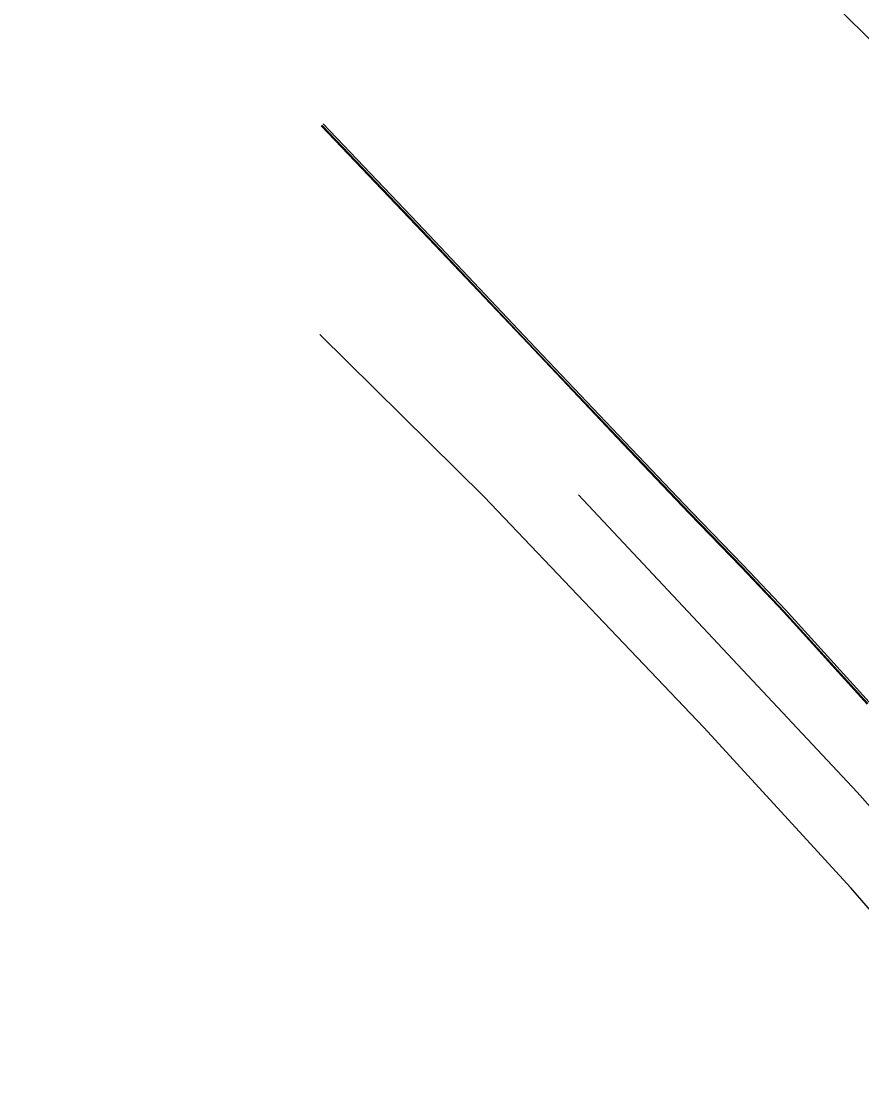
# Model space of a CAD drawing. Extents: x 368532 to 392481, y 10654822 to 10676899.
# Drawn here: x 376883.5 to 377035.4, y 10663667.2 to 10663861.4 of the extents above; entities that cross this region are included whole.
import ezdxf

# ---------------------------------------------------------------- set-up
doc = ezdxf.new("R2010")
doc.units = 0
for name, color, linetype in [('p_railroad rr control', 7, 'Continuous'), ('p_road - paved curb', 7, 'Continuous'), ('p_road paint stripe', 7, 'Continuous')]:
    doc.layers.add(name, color=color, linetype=linetype)

msp = doc.modelspace()

# ---------------------------------------------------------------- linework, layer by layer
at = {"layer": 'p_railroad rr control'}
msp.add_lwpolyline([(376883.47, 10664000.78), (376908.22, 10663977.71), (376932.93, 10663955.52), (376974.17, 10663918.19), (377009.28, 10663885.37), (377044.09, 10663851.12), (377079.41, 10663814.93), (377110.03, 10663781.59), (377147.96, 10663738), (377154.39, 10663730.54)], dxfattribs=at)
at = {"layer": 'p_road - paved curb'}
for p, q in [((376954.8, 10663824.57), (376937.68, 10663842.55)), ((376954.91, 10663824.67), (376937.79, 10663842.65)), ((376955.16, 10663824.91), (376938.04, 10663842.89)), ((376975.08, 10663803.17), (376954.8, 10663824.57)), ((376975.19, 10663803.27), (376954.91, 10663824.67)), ((376975.44, 10663803.51), (376955.16, 10663824.91)), ((376992.24, 10663785.06), (376975.08, 10663803.17)), ((376992.35, 10663785.16), (376975.19, 10663803.27)), ((376992.6, 10663785.4), (376975.44, 10663803.51)), ((377004.59, 10663772.8), (376992.6, 10663785.4)), ((377004.23, 10663772.45), (376992.24, 10663785.06)), ((377004.34, 10663772.55), (376992.35, 10663785.16)), ((377013.62, 10663762.76), (377004.23, 10663772.45)), ((377013.73, 10663762.86), (377004.34, 10663772.55)), ((377013.98, 10663763.11), (377004.59, 10663772.8)), ((377021.26, 10663754.68), (377013.62, 10663762.76)), ((377021.37, 10663754.78), (377013.73, 10663762.86)), ((377021.63, 10663755.02), (377013.98, 10663763.11)), ((377036.42, 10663737.98), (377021.26, 10663754.68)), ((377036.53, 10663738.08), (377021.37, 10663754.78)), ((377036.79, 10663738.32), (377021.63, 10663755.02))]:
    msp.add_line(p, q, dxfattribs=at)
at = {"layer": 'p_road paint stripe'}
for p, q in [((376967.13, 10663775.45), (376937.46, 10663804.8)), ((377034.61, 10663722.07), (376984.21, 10663775.82)), ((377006.88, 10663733.78), (376967.13, 10663775.45)), ((377033.45, 10663704.78), (377006.88, 10663733.78)), ((377068.29, 10663683.99), (377034.61, 10663722.07)), ((377065.93, 10663667.23), (377033.45, 10663704.78))]:
    msp.add_line(p, q, dxfattribs=at)

doc.saveas('drawing.dxf')
